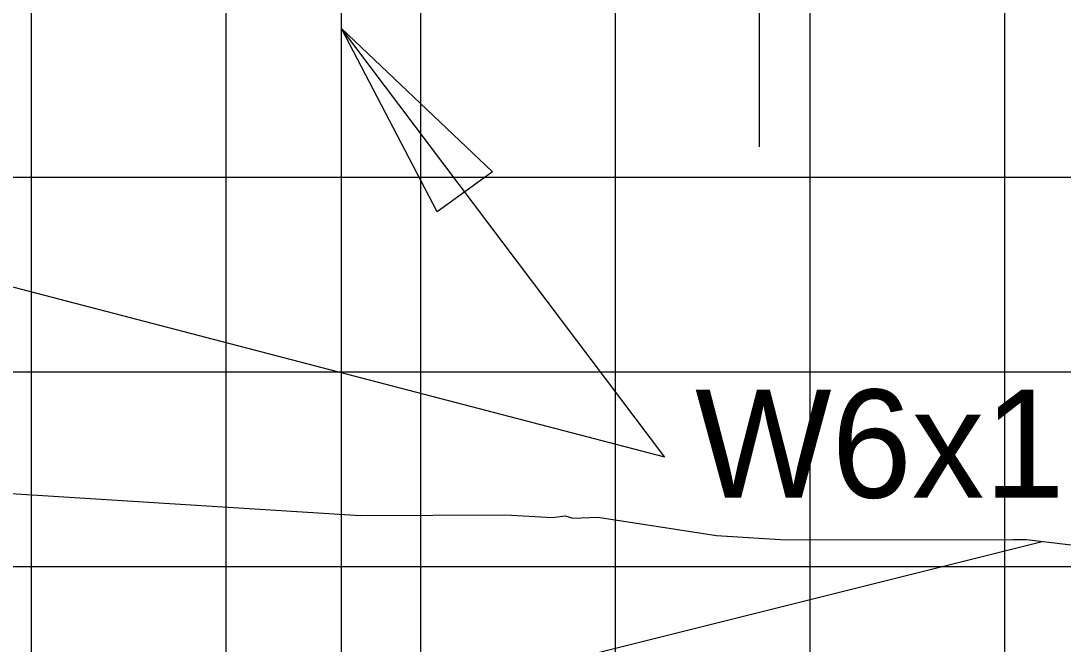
# Model space of a CAD drawing. Extents: x 2193008 to 2198143, y 1236112 to 1237864.
# Drawn here: x 2195094.75 to 2195105.46, y 1237174.31 to 1237180.71 of the extents above; entities that cross this region are included whole.
import ezdxf

# ---------------------------------------------------------------- set-up
doc = ezdxf.new("R2010")
doc.units = 0
for name, color, linetype in [('3', 7, 'Continuous'), ('60', 7, 'Continuous'), ('GSDIMS', 7, 'Continuous'), ('Level 55', 7, 'Continuous'), ('M-ROADS', 7, 'Continuous')]:
    doc.layers.add(name, color=color, linetype=linetype)

msp = doc.modelspace()

# ---------------------------------------------------------------- linework, layer by layer
at = {"layer": '3'}
for q in [(2195098.044, 1237180.634), (2195088.16, 1237179.675)]:
    msp.add_line((2195101.367, 1237176.229), q, dxfattribs=at)
at = {"layer": '60'}
msp.add_lwpolyline([(2195046.858, 1237176.044), (2195051.855, 1237175.844), (2195052.185, 1237175.844), (2195052.352, 1237175.344), (2195054.352, 1237175.511), (2195056.86, 1237175.566), (2195072.86, 1237175.918), (2195080.86, 1237175.598), (2195082.86, 1237175.518), (2195094.86, 1237173.518), (2195097.86, 1237173.518), (2195105.244, 1237175.364)], dxfattribs=at)
at = {"layer": 'GSDIMS'}
for p, q in [((2195102.336, 1237189.915), (2195102.336, 1237179.418)), ((2195098.044, 1237173.564), (2195098.044, 1237182.918))]:
    msp.add_line(p, q, dxfattribs=at)
msp.add_lwpolyline([(2195098.044, 1237180.634), (2195099.596, 1237179.159), (2195099.027, 1237178.748)], close=True, dxfattribs=at)
at = {"layer": 'M-ROADS'}
for p, q in [((2195094.86, 1237163.106), (2195094.86, 1237223.106)), ((2195096.86, 1237163.106), (2195096.86, 1237223.106)), ((2195098.86, 1237163.106), (2195098.86, 1237223.106)), ((2195100.86, 1237163.106), (2195100.86, 1237223.106)), ((2195102.86, 1237163.106), (2195102.86, 1237223.106)), ((2195104.86, 1237163.106), (2195104.86, 1237223.106)), ((2195042.86, 1237179.106), (2195172.86, 1237179.106)), ((2195042.86, 1237177.106), (2195172.86, 1237177.106)), ((2195042.86, 1237175.106), (2195172.86, 1237175.106))]:
    msp.add_line(p, q, dxfattribs=at)
msp.add_lwpolyline([(2195093.014, 1237175.959), (2195098.241, 1237175.63), (2195099.728, 1237175.637), (2195100.212, 1237175.608), (2195100.341, 1237175.626), (2195100.421, 1237175.602), (2195100.678, 1237175.611), (2195101.898, 1237175.423), (2195102.609, 1237175.38), (2195104.948, 1237175.384), (2195105.083, 1237175.384), (2195106.114, 1237175.259)], dxfattribs=at)

# ---------------------------------------------------------------- texts
at = {"layer": 'Level 55'}
msp.add_text('W6x12', height=1.1105, dxfattribs=at).set_placement((2195101.677, 1237175.813))

doc.saveas('drawing.dxf')
